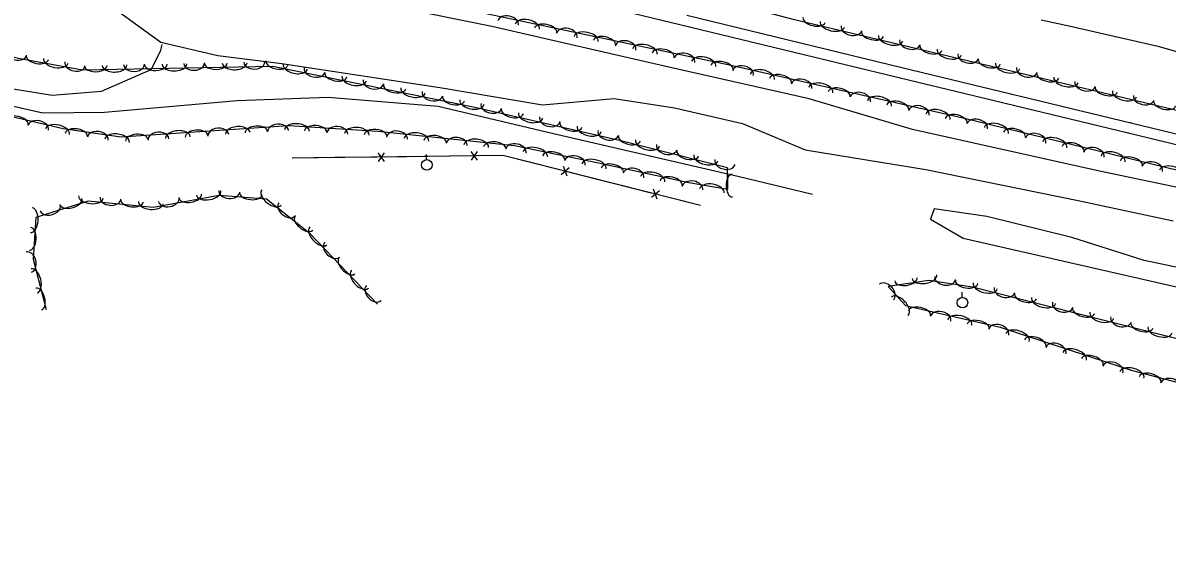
# Model space of a CAD drawing. Extents: x 1441650 to 1491889, y 345904 to 358319.
# Drawn here: x 1446114 to 1446656, y 354045 to 354297 of the extents above; entities that cross this region are included whole.
import ezdxf

# ---------------------------------------------------------------- set-up
doc = ezdxf.new("R2010")
doc.units = 0
for name, color, linetype in [('S_DITCHLINE', 7, 'Continuous'), ('S_FENCE', 7, 'Continuous'), ('S_MSC_PT_SYM', 7, 'Continuous'), ('S_RAILROAD', 7, 'Continuous'), ('S_STREAM', 7, 'Continuous'), ('S_TRAILS', 7, 'Continuous'), ('S_TREE', 7, 'Continuous'), ('S_UTILITY_POLE', 7, 'Continuous')]:
    doc.layers.add(name, color=color, linetype=linetype)

msp = doc.modelspace()

# ---------------------------------------------------------------- linework, layer by layer
at = {"layer": 'S_DITCHLINE'}
msp.add_lwpolyline([(1446596.23, 354298.81), (1446610.04, 354295.7), (1446623.85, 354292.59), (1446637.67, 354289.48), (1446651.48, 354286.37), (1446664.24, 354282.71)], dxfattribs=at)
at = {"layer": 'S_FENCE'}
for p, q in [((1446285.39, 354231.76), (1446282.47, 354235.82)), ((1446285.34, 354235.86), (1446282.52, 354231.73)), ((1446329.39, 354232.3), (1446326.47, 354236.36)), ((1446329.34, 354236.39), (1446326.52, 354232.26)), ((1446372.89, 354228.65), (1446369.1, 354225.38)), ((1446371.88, 354224.68), (1446370.11, 354229.35)), ((1446415.54, 354217.84), (1446411.76, 354214.57)), ((1446414.54, 354213.87), (1446412.76, 354218.54))]:
    msp.add_line(p, q, dxfattribs=at)
for points in [[(1446434.98, 354210.8), (1446341.5, 354234.49), (1446241.69, 354233.28)], [(1446261.93, 354233.53), (1446241.93, 354233.28)], [(1446281.93, 354233.77), (1446261.93, 354233.53)], [(1446305.93, 354234.06), (1446285.93, 354233.82)], [(1446325.93, 354234.3), (1446305.93, 354234.06)], [(1446349.67, 354232.42), (1446341.5, 354234.49), (1446329.93, 354234.35)], [(1446369.06, 354227.51), (1446349.67, 354232.42)], [(1446392.32, 354221.61), (1446372.93, 354226.52)], [(1446411.71, 354216.7), (1446392.32, 354221.61)], [(1446434.98, 354210.8), (1446415.59, 354215.71)]]:
    msp.add_lwpolyline(points, dxfattribs=at)
at = {"layer": 'S_MSC_PT_SYM'}
for points in [[(1446429.84, 354295.45), (1446429.84, 354295.5), (1446429.84, 354295.45), (1446429.79, 354295.45), (1446429.84, 354295.45), (1446429.84, 354295.4), (1446429.84, 354295.45), (1446429.89, 354295.45)], [(1446530.3, 354276.2), (1446530.3, 354276.25), (1446530.3, 354276.2), (1446530.25, 354276.2), (1446530.3, 354276.2), (1446530.3, 354276.15), (1446530.3, 354276.2), (1446530.35, 354276.2)], [(1446528.81, 354271.51), (1446528.81, 354271.56), (1446528.81, 354271.51), (1446528.76, 354271.51), (1446528.81, 354271.51), (1446528.81, 354271.46), (1446528.81, 354271.51), (1446528.86, 354271.51)], [(1446638.58, 354250.06), (1446638.58, 354250.11), (1446638.58, 354250.06), (1446638.53, 354250.06), (1446638.58, 354250.06), (1446638.58, 354250.01), (1446638.58, 354250.06), (1446638.63, 354250.06)], [(1446637.29, 354245.29), (1446637.29, 354245.34), (1446637.29, 354245.29), (1446637.24, 354245.29), (1446637.29, 354245.29), (1446637.29, 354245.24), (1446637.29, 354245.29), (1446637.34, 354245.29)]]:
    msp.add_lwpolyline(points, dxfattribs=at)
at = {"layer": 'S_RAILROAD'}
for p, q in [((1446312.07, 354324), (1446429.84, 354295.45)), ((1446428.48, 354300.92), (1446530.3, 354276.2)), ((1446429.84, 354295.45), (1446528.81, 354271.51)), ((1446530.3, 354276.2), (1446638.58, 354250.06)), ((1446528.81, 354271.51), (1446637.29, 354245.29)), ((1446638.58, 354250.06), (1446744.45, 354224.42)), ((1446637.29, 354245.29), (1446743.27, 354219.65))]:
    msp.add_line(p, q, dxfattribs=at)
at = {"layer": 'S_STREAM'}
for points in [[(1445779.09, 354346.85), (1445880.6, 354322.49), (1445978.57, 354298.11), (1446055.9, 354279.7), (1446107.8, 354266.46), (1446128.1, 354263.15), (1446151.59, 354264.98), (1446175.01, 354275.19), (1446179.61, 354284.17), (1446180.08, 354286.49), (1446180.21, 354287.13)], [(1446675.07, 354216.43), (1446623.81, 354227.09), (1446535.36, 354246.79), (1446486.4, 354261.43), (1446419.93, 354276.33), (1446336.28, 354295.65), (1446262.93, 354310.64), (1446221.64, 354314.44), (1446152.13, 354308.06), (1446179.59, 354288.12), (1446206.51, 354281.86), (1446236.91, 354278.13), (1446311.55, 354266.8), (1446360.15, 354258.5), (1446394.16, 354261.47), (1446422.69, 354257.12), (1446454.87, 354249.62), (1446484.57, 354237.28), (1446541.67, 354227.92), (1446613.63, 354213.22), (1446658.66, 354203.53)], [(1446663.13, 354181.07), (1446644.89, 354184.8), (1446610.77, 354195.66), (1446570.5, 354205.71), (1446545.54, 354209.35), (1446543.76, 354204.37), (1446559.21, 354195.32), (1446689.25, 354165.69)]]:
    msp.add_lwpolyline(points, dxfattribs=at)
at = {"layer": 'S_TRAILS'}
msp.add_lwpolyline([(1446099.38, 354260.22), (1446123.71, 354254.8), (1446152.94, 354255.11), (1446215.66, 354260.58), (1446258.82, 354262.09), (1446310.82, 354257.94), (1446365.39, 354244.88), (1446452.62, 354224.78), (1446488.06, 354216.29)], dxfattribs=at)
at = {"layer": 'S_TREE'}
for points in [[(1447118.54, 354144.26), (1446946.35, 354185.46), (1446854.63, 354207.8), (1446741.94, 354236.39), (1446606.53, 354268.55), (1446479.42, 354298.82), (1446390.4, 354322.33), (1446338.7, 354336.12), (1446187.84, 354373.79), (1446074.45, 354398.8), (1446034.2, 354416.88)], [(1446062.9, 354365.26), (1446209.56, 354335.29), (1446334.34, 354301.68), (1446448.71, 354277.47), (1446559.94, 354252.19), (1446660.85, 354227.62), (1446727.95, 354210.67), (1446931.37, 354164.04), (1447103.63, 354120.07)], [(1445773.71, 354304.05), (1445777.01, 354323.15), (1445801.04, 354328.2), (1445843.63, 354319.46), (1445969.66, 354286.36), (1446063.13, 354263.72), (1446133.4, 354247.28), (1446160.78, 354243.34), (1446240.01, 354248.74), (1446282.31, 354246.07), (1446346.89, 354239.21), (1446386.79, 354231.07), (1446429.46, 354221.74), (1446447.91, 354218.66), (1446447.74, 354228.69), (1446396.72, 354241.65), (1446328.2, 354257.33), (1446232.55, 354276.6), (1446142.6, 354274.86), (1446112.31, 354280.44), (1446027.68, 354300.56)], [(1446282.08, 354164.2), (1446250.34, 354197.44), (1446229.54, 354213.83), (1446207.13, 354215.55), (1446176.15, 354209.98), (1446145.27, 354212.94), (1446120.48, 354205.13), (1446119.22, 354185.42), (1446125.27, 354161.58)], [(1447079.87, 354045.33), (1446925.27, 354086.02), (1446826.72, 354111.12), (1446710.76, 354135.04), (1446624.78, 354156.79), (1446563.72, 354172.14), (1446543.1, 354175.34), (1446523.74, 354172.55), (1446531.96, 354163.45), (1446576.82, 354153.26), (1446638.72, 354132.92), (1446753, 354102.89), (1446829.75, 354087.21), (1446863.83, 354072.65), (1446874.2, 354057.44)]]:
    msp.add_lwpolyline(points, dxfattribs=at)
for centre, major_axis, ratio, start_param, end_param in [((1446343.94, 354297.22), (-4.85, 1.03), 0.681759, 3.141593, 6.283185), ((1446353.05, 354295.56), (-5.74, 1.22), 0.547229, 3.141593, 6.283185), ((1446361.73, 354293.72), (-5.23, 1.11), 0.537897, 3.141593, 6.283185), ((1446371.75, 354291.34), (-4.85, 1.03), 0.681759, 3.141593, 6.283185), ((1446488.71, 354298.7), (5.2, -1.24), 0.518337, 3.141593, 6.283185), ((1446497.34, 354296.64), (5.71, -1.36), 0.527329, 3.141593, 6.283185), ((1446506.4, 354294.74), (4.82, -1.15), 0.656967, 3.141593, 6.283185), ((1446380.86, 354289.67), (-5.74, 1.22), 0.547229, 3.141593, 6.283185), ((1446389.54, 354287.84), (-5.23, 1.11), 0.537897, 3.141593, 6.283185), ((1446399.56, 354285.45), (-4.85, 1.03), 0.681759, 3.141593, 6.283185), ((1446516.36, 354292.11), (5.2, -1.24), 0.518337, 3.141593, 6.283185), ((1446524.99, 354290.06), (5.71, -1.36), 0.527329, 3.141593, 6.283185), ((1446534.06, 354288.16), (4.82, -1.15), 0.656967, 3.141593, 6.283185), ((1446111.24, 354283.14), (4.82, -1.15), 0.684879, 3.141593, 6.283185), ((1446408.68, 354283.78), (-5.74, 1.22), 0.547229, 3.141593, 6.283185), ((1446417.35, 354281.95), (-5.23, 1.11), 0.537897, 3.141593, 6.283185), ((1446544.02, 354285.53), (5.2, -1.24), 0.518337, 3.141593, 6.283185), ((1446552.65, 354283.47), (5.71, -1.36), 0.527329, 3.141593, 6.283185), ((1446121.19, 354280.96), (5.26, -0.97), 0.540345, 3.141593, 6.283185), ((1446129.91, 354279.35), (5.77, -1.06), 0.54972, 3.141593, 6.283185), ((1446139.06, 354277.93), (4.87, -0.9), 0.684862, 3.141593, 6.283185), ((1446214.53, 354278.37), (5.87, 0.11), 0.54969, 3.141453, 6.283046), ((1446223.79, 354278.81), (4.95, 0.1), 0.684825, 3.141364, 6.282957), ((1446234.52, 354278.36), (5.24, -1.05), 0.540392, 3.141248, 6.282841), ((1446427.38, 354279.56), (-4.85, 1.03), 0.681759, 3.141593, 6.283185), ((1446436.49, 354277.9), (-5.74, 1.22), 0.547229, 3.141593, 6.283185), ((1446445.16, 354276.06), (-5.23, 1.11), 0.537897, 3.141593, 6.283185), ((1446561.71, 354281.57), (4.82, -1.15), 0.656967, 3.141593, 6.283185), ((1446571.67, 354278.94), (5.2, -1.24), 0.518337, 3.141593, 6.283185), ((1446148.82, 354277.1), (5.35, 0.1), 0.540316, 3.141457, 6.28305), ((1446157.69, 354277.27), (5.87, 0.11), 0.54969, 3.141453, 6.283046), ((1446166.94, 354277.71), (4.95, 0.1), 0.684825, 3.141364, 6.282957), ((1446177.25, 354277.65), (5.35, 0.1), 0.540316, 3.141457, 6.28305), ((1446186.11, 354277.82), (5.87, 0.11), 0.54969, 3.141453, 6.283046), ((1446195.36, 354278.26), (4.95, 0.1), 0.684825, 3.141364, 6.282957), ((1446205.67, 354278.2), (5.35, 0.1), 0.540316, 3.141457, 6.28305), ((1446243.21, 354276.61), (5.75, -1.16), 0.549767, 3.141237, 6.28283), ((1446252.34, 354275.04), (4.86, -0.98), 0.684921, 3.141011, 6.282604), ((1446262.39, 354272.75), (5.24, -1.05), 0.540392, 3.141248, 6.282841), ((1446455.13, 354273.58), (-4.83, 1.1), 0.681762, 3.141287, 6.28288), ((1446464.22, 354271.78), (-5.72, 1.3), 0.547232, 3.141405, 6.282998), ((1446580.3, 354276.89), (5.71, -1.36), 0.527329, 3.141593, 6.283185), ((1446589.36, 354274.99), (4.82, -1.15), 0.656967, 3.141593, 6.283185), ((1446599.33, 354272.36), (5.2, -1.24), 0.518337, 3.141593, 6.283185), ((1446271.08, 354271), (5.75, -1.16), 0.549767, 3.141237, 6.28283), ((1446280.21, 354269.43), (4.86, -0.98), 0.684921, 3.141011, 6.282604), ((1446290.25, 354267.14), (5.24, -1.05), 0.540392, 3.141248, 6.282841), ((1446472.86, 354269.81), (-5.21, 1.18), 0.5379, 3.141411, 6.283004), ((1446482.85, 354267.28), (-4.83, 1.1), 0.681762, 3.141287, 6.28288), ((1446491.94, 354265.48), (-5.72, 1.3), 0.547232, 3.141405, 6.282998), ((1446607.95, 354270.3), (5.71, -1.36), 0.527329, 3.141616, 6.283209), ((1446617.02, 354268.41), (4.82, -1.15), 0.656967, 3.14163, 6.283223), ((1446298.94, 354265.39), (5.75, -1.16), 0.549767, 3.141237, 6.28283), ((1446308.07, 354263.82), (4.86, -0.98), 0.684921, 3.141011, 6.282604), ((1446318.12, 354261.53), (5.24, -1.05), 0.540392, 3.141248, 6.282841), ((1446500.58, 354263.51), (-5.21, 1.18), 0.5379, 3.141411, 6.283004), ((1446510.57, 354260.98), (-4.83, 1.1), 0.681762, 3.141287, 6.28288), ((1446519.66, 354259.18), (-5.72, 1.3), 0.547232, 3.141405, 6.282998), ((1446626.98, 354265.78), (5.2, -1.24), 0.518337, 3.141616, 6.283208), ((1446635.61, 354263.73), (5.71, -1.36), 0.527329, 3.141616, 6.283209), ((1446644.68, 354261.84), (4.82, -1.15), 0.656967, 3.14163, 6.283223), ((1446326.81, 354259.78), (5.75, -1.16), 0.549767, 3.141237, 6.28283), ((1446335.96, 354258), (4.83, -1.1), 0.685175, 3.140233, 6.281825), ((1446528.3, 354257.22), (-5.21, 1.18), 0.5379, 3.141411, 6.283004), ((1446538.29, 354254.68), (-4.83, 1.1), 0.681762, 3.141287, 6.28288), ((1446654.64, 354259.21), (5.2, -1.24), 0.518337, 3.141616, 6.283208), ((1446111.64, 354250.19), (-5.21, 1.22), 0.540358, 3.141587, 6.28318), ((1446345.94, 354255.45), (5.21, -1.19), 0.540592, 3.140788, 6.282381), ((1446354.58, 354253.47), (5.72, -1.31), 0.549971, 3.140762, 6.282355), ((1446363.66, 354251.66), (4.83, -1.1), 0.685175, 3.140233, 6.281825), ((1446547.38, 354252.88), (-5.72, 1.3), 0.547232, 3.141405, 6.282998), ((1446556.03, 354250.92), (-5.21, 1.18), 0.5379, 3.141411, 6.283004), ((1446565.95, 354248.29), (-4.82, 1.17), 0.681782, 3.140635, 6.282228), ((1446121.61, 354247.59), (-4.83, 1.13), 0.684878, 3.141583, 6.283176), ((1446130.68, 354245.74), (-5.71, 1.34), 0.549732, 3.141587, 6.283179), ((1446139.6, 354244.25), (-5.29, 0.76), 0.540349, 3.141399, 6.282992), ((1446149.76, 354242.52), (-4.9, 0.71), 0.684867, 3.141266, 6.282859), ((1446187.69, 354243.05), (-5.84, -0.4), 0.551035, 3.139469, 6.281062), ((1446196.51, 354243.65), (-5.32, -0.37), 0.541638, 3.139536, 6.281128), ((1446206.78, 354244.09), (-4.93, -0.35), 0.686498, 3.138108, 6.279701), ((1446215.98, 354244.98), (-5.84, -0.4), 0.551035, 3.139469, 6.281062), ((1446224.81, 354245.58), (-5.32, -0.37), 0.541638, 3.139536, 6.281128), ((1446235.08, 354246.02), (-4.93, -0.35), 0.686498, 3.138108, 6.279701), ((1446244.01, 354246.36), (-5.86, 0.37), 0.549695, 3.141582, 6.283175), ((1446252.86, 354245.81), (-5.34, 0.34), 0.540321, 3.141582, 6.283175), ((1446263.13, 354244.9), (-4.95, 0.31), 0.684831, 3.141575, 6.283168), ((1446272.38, 354244.57), (-5.86, 0.37), 0.549695, 3.141582, 6.283175), ((1446281.23, 354244.02), (-5.34, 0.34), 0.540321, 3.141582, 6.283175), ((1446291.36, 354242.72), (-4.93, 0.52), 0.684862, 3.141222, 6.282814), ((1446373.63, 354249.11), (5.21, -1.19), 0.540592, 3.140788, 6.282381), ((1446382.27, 354247.13), (5.72, -1.31), 0.549971, 3.140762, 6.282355), ((1446391.35, 354245.32), (4.83, -1.1), 0.685175, 3.140233, 6.281825), ((1446575.01, 354246.35), (-5.7, 1.39), 0.547247, 3.141006, 6.282598), ((1446583.63, 354244.25), (-5.19, 1.26), 0.537915, 3.141024, 6.282616), ((1446158.96, 354241.46), (-5.81, 0.84), 0.549724, 3.141393, 6.282986), ((1446168.22, 354241.72), (-5.32, -0.37), 0.541638, 3.139536, 6.281128), ((1446178.49, 354242.16), (-4.93, -0.35), 0.686498, 3.138108, 6.279701), ((1446300.6, 354242), (-5.84, 0.62), 0.549719, 3.141366, 6.282959), ((1446309.41, 354241.06), (-5.32, 0.56), 0.540345, 3.141373, 6.282966), ((1446319.63, 354239.71), (-4.93, 0.52), 0.684862, 3.141222, 6.282814), ((1446328.86, 354238.99), (-5.84, 0.62), 0.549719, 3.141366, 6.282959), ((1446337.68, 354238.05), (-5.32, 0.56), 0.540345, 3.141373, 6.282966), ((1446401.36, 354242.66), (5.18, -1.32), 0.540364, 3.14153, 6.283123), ((1446409.95, 354240.47), (5.69, -1.44), 0.549739, 3.141528, 6.283121), ((1446593.57, 354241.56), (-4.82, 1.17), 0.681782, 3.140635, 6.282228), ((1446602.63, 354239.63), (-5.7, 1.39), 0.547247, 3.141006, 6.282598), ((1446611.25, 354237.53), (-5.19, 1.26), 0.537915, 3.141024, 6.282616), ((1446347.66, 354236.62), (-4.86, 0.99), 0.684868, 3.141593, 6.283185), ((1446356.78, 354235.03), (-5.75, 1.17), 0.549725, 3.141593, 6.283185), ((1446365.47, 354233.25), (-5.24, 1.07), 0.54035, 3.141593, 6.283185), ((1446418.99, 354238.45), (4.8, -1.22), 0.684886, 3.141487, 6.28308), ((1446428.91, 354235.66), (5.18, -1.32), 0.540364, 3.14153, 6.283123), ((1446621.19, 354234.84), (-4.82, 1.17), 0.681782, 3.140635, 6.282228), ((1446630.25, 354232.9), (-5.7, 1.39), 0.547247, 3.141006, 6.282598), ((1446375.51, 354230.94), (-4.86, 0.99), 0.684868, 3.141593, 6.283185), ((1446384.63, 354229.35), (-5.75, 1.17), 0.549725, 3.141593, 6.283185), ((1446393.27, 354227.48), (-5.22, 1.14), 0.540354, 3.141593, 6.283185), ((1446437.51, 354233.48), (5.69, -1.44), 0.549739, 3.141528, 6.283121), ((1446446.54, 354231.45), (4.8, -1.22), 0.684886, 3.141487, 6.28308), ((1446638.87, 354230.8), (-5.19, 1.26), 0.537915, 3.141024, 6.282616), ((1446648.81, 354228.11), (-4.82, 1.17), 0.681782, 3.140635, 6.282228), ((1446657.87, 354226.18), (-5.7, 1.39), 0.547247, 3.141006, 6.282598), ((1446403.28, 354225.03), (-4.84, 1.06), 0.684873, 3.141593, 6.283185), ((1446412.38, 354223.3), (-5.73, 1.25), 0.549728, 3.141593, 6.283185), ((1446421.05, 354221.41), (-5.22, 1.14), 0.540354, 3.141593, 6.283185), ((1446450, 354220.27), (0.09, -5.35), 0.540692, 3.141593, 6.283185), ((1446431.19, 354219.04), (-4.89, 0.82), 0.684857, 3.141593, 6.283185), ((1446440.36, 354217.77), (-5.79, 0.97), 0.549716, 3.141593, 6.283185), ((1446137.19, 354212.62), (5.1, 1.61), 0.540705, 3.141595, 6.283188), ((1446146.53, 354214.95), (5.84, -0.56), 0.550089, 3.141602, 6.283194), ((1446155.77, 354214.32), (4.93, -0.47), 0.685322, 3.141608, 6.2832), ((1446166, 354213.08), (5.32, -0.51), 0.540709, 3.141602, 6.283194), ((1446183.34, 354213.69), (4.88, 0.88), 0.68531, 3.141593, 6.283185), ((1446193.52, 354215.26), (5.26, 0.95), 0.540699, 3.141593, 6.283185), ((1446202.25, 354216.83), (5.78, 1.04), 0.550079, 3.141593, 6.283185), ((1446211.98, 354217.57), (4.94, -0.38), 0.685309, 3.141593, 6.283185), ((1446222.23, 354216.52), (5.33, -0.41), 0.540698, 3.141593, 6.283185), ((1446231.93, 354214.64), (4.61, -3.63), 0.550077, 3.141593, 6.283186), ((1446118.27, 354203.9), (0.37, 5.86), 0.550079, 3.141588, 6.28318), ((1446127.29, 354209.77), (4.73, 1.49), 0.685318, 3.141597, 6.28319), ((1446174.83, 354212.24), (5.84, -0.56), 0.550089, 3.141602, 6.283194), ((1446239.37, 354209.12), (3.89, -3.07), 0.685308, 3.141594, 6.283186), ((1446247.3, 354202.54), (4.2, -3.31), 0.540697, 3.141593, 6.283186), ((1446117.71, 354195.05), (0.34, 5.34), 0.540699, 3.141588, 6.28318), ((1446254.17, 354196.5), (4.05, -4.24), 0.550077, 3.141596, 6.283189), ((1446260.75, 354189.99), (3.42, -3.58), 0.685308, 3.141598, 6.283191), ((1446117.11, 354184.07), (-1.22, 4.8), 0.685307, 3.141593, 6.283185), ((1446119.64, 354175.16), (-1.44, 5.69), 0.550077, 3.141593, 6.283185), ((1446267.68, 354182.36), (3.69, -3.87), 0.540697, 3.141596, 6.283189), ((1446273.8, 354175.94), (4.05, -4.24), 0.550077, 3.141596, 6.283189), ((1446532.18, 354175.9), (5.29, 0.76), 0.539076, 3.141593, 6.283185), ((1446540.96, 354177.17), (5.81, 0.84), 0.548428, 3.141593, 6.283185), ((1446550.77, 354176.55), (4.9, -0.76), 0.682978, 3.141593, 6.283185), ((1446560.91, 354174.71), (5.28, -0.82), 0.538859, 3.141593, 6.283185), ((1446121.82, 354166.57), (-1.31, 5.18), 0.540697, 3.141593, 6.283185), ((1446280.38, 354169.43), (3.42, -3.58), 0.685308, 3.141598, 6.283191), ((1446522.97, 354169.87), (-3.32, 3.68), 0.68377, 3.14127, 6.282862), ((1446569.76, 354172.8), (5.69, -1.43), 0.548203, 3.141593, 6.283185), ((1446578.81, 354170.79), (4.81, -1.21), 0.682972, 3.141593, 6.283185), ((1446529.36, 354163.17), (-3.93, 4.36), 0.548843, 3.141395, 6.282988), ((1446588.73, 354168.03), (5.19, -1.3), 0.538854, 3.141593, 6.283185), ((1446597.33, 354165.87), (5.69, -1.43), 0.548203, 3.141593, 6.283185), ((1446606.38, 354163.86), (4.81, -1.21), 0.682972, 3.141593, 6.283185), ((1446538.64, 354159.76), (-5.21, 1.18), 0.538958, 3.140338, 6.281931), ((1446548.63, 354157.23), (-4.83, 1.09), 0.683103, 3.139477, 6.28107), ((1446616.3, 354161.1), (5.19, -1.3), 0.538854, 3.141593, 6.283185), ((1446624.9, 354158.94), (5.69, -1.43), 0.548203, 3.141593, 6.283185), ((1446557.71, 354155.43), (-5.72, 1.29), 0.548309, 3.140298, 6.28189), ((1446566.36, 354153.47), (-5.21, 1.18), 0.538958, 3.140338, 6.281931), ((1446576.13, 354150.99), (-4.71, 1.54), 0.683166, 3.139215, 6.280808), ((1446633.95, 354156.92), (4.8, -1.22), 0.682973, 3.141657, 6.283249), ((1446643.87, 354154.14), (5.18, -1.31), 0.538855, 3.141631, 6.283223), ((1446585, 354148.35), (-5.58, 1.83), 0.548359, 3.140137, 6.28173), ((1446593.43, 354145.58), (-5.08, 1.66), 0.539008, 3.140183, 6.281775), ((1446652.47, 354151.96), (5.69, -1.44), 0.548203, 3.141632, 6.283224), ((1446603.13, 354142.12), (-4.71, 1.54), 0.683166, 3.139215, 6.280808), ((1446612, 354139.48), (-5.58, 1.83), 0.548359, 3.140137, 6.28173), ((1446620.43, 354136.71), (-5.08, 1.66), 0.539008, 3.140183, 6.281775), ((1446630.13, 354133.25), (-4.71, 1.54), 0.683166, 3.139215, 6.280808), ((1446639.15, 354130.63), (-5.68, 1.49), 0.548215, 3.141186, 6.282778), ((1446647.72, 354128.37), (-5.17, 1.36), 0.538867, 3.141198, 6.282791), ((1446657.62, 354125.5), (-4.79, 1.26), 0.682988, 3.140928, 6.28252)]:
    msp.add_ellipse(centre, major_axis=major_axis, ratio=ratio, start_param=start_param, end_param=end_param, dxfattribs=at)
at = {"layer": 'S_UTILITY_POLE'}
for p, q in [((1446305.33, 354232.58), (1446305.33, 354235.06)), ((1446558.8, 354167.38), (1446558.8, 354169.86))]:
    msp.add_line(p, q, dxfattribs=at)
for centre in [(1446305.48, 354230.06), (1446558.94, 354164.86)]:
    msp.add_circle(centre, 2.5, dxfattribs=at)

doc.saveas('drawing.dxf')
